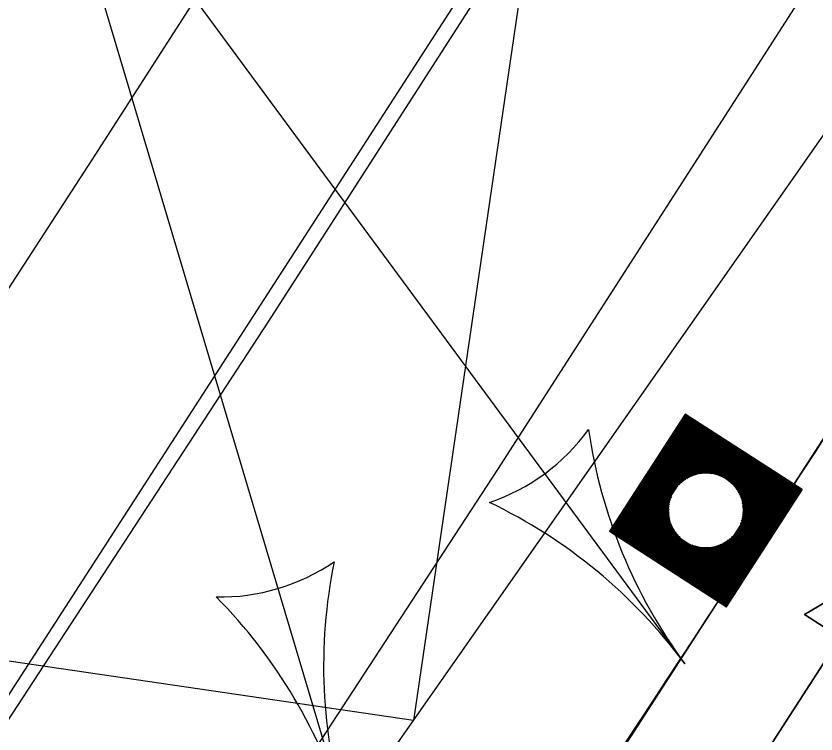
# Model space of a CAD drawing. Extents: x 14104283 to 14129344, y 8637090 to 8673339.
# Drawn here: x 14119256.36 to 14119291.48, y 8669073.95 to 8669105.49 of the extents above; entities that cross this region are included whole.
import ezdxf

# ---------------------------------------------------------------- set-up
doc = ezdxf.new("R2010")
doc.units = 0
for name, color, linetype in [('dsnCellElements', 7, 'Continuous'), ('dsnNonPlotable', 7, 'Continuous'), ('dsnPaintExistingEdgeLineRightWhite', 7, 'Continuous'), ('dsnPaintRemoveBrokenLineWhite', 7, 'Continuous'), ('dsnPaintRemoveDoubleCenterLineYellow', 7, 'Continuous'), ('dsnShadingPaved', 7, 'Continuous'), ('dsnStdLabel', 7, 'Continuous'), ('dsnStgShadingPrevPav', 7, 'Continuous'), ('dsnTapePlaceChannelizingLaneWhite', 7, 'Continuous'), ('dsnTapePlaceChannelizingLaneYellow', 7, 'Continuous'), ('Level 2', 7, 'Continuous'), ('Level 5', 7, 'Continuous')]:
    doc.layers.add(name, color=color, linetype=linetype)

msp = doc.modelspace()

# ---------------------------------------------------------------- linework, layer by layer
at = {"layer": 'dsnCellElements'}
msp.add_circle((14119286.648, 8669083.77), 1.65, dxfattribs=at)
at = {"layer": 'dsnNonPlotable'}
msp.add_lwpolyline([(14118774.155, 8669147.839), (14119001.659, 8670698.741), (14119501.312, 8670625.446), (14119273.807, 8669074.544)], close=True, dxfattribs=at)
at = {"layer": 'dsnPaintExistingEdgeLineRightWhite'}
msp.add_lwpolyline([(14119412.154, 8669317.073), (14119387.623, 8669279.002), (14119355.614, 8669229.262), (14119328.753, 8669187.712), (14119296.908, 8669137.951), (14119267.448, 8669092.088), (14119237.896, 8669046.842), (14119206.907, 8668999.349), (14119178.966, 8668956.718), (14119155.37, 8668919.986)], dxfattribs=at)
at = {"layer": 'dsnPaintRemoveBrokenLineWhite'}
msp.add_lwpolyline([(14119165.41, 8668913.412), (14119189.033, 8668950.186), (14119216.95, 8668992.781), (14119247.944, 8669040.282), (14119277.52, 8669085.564), (14119307.01, 8669131.474), (14119338.846, 8669181.22), (14119365.698, 8669222.758), (14119393.589, 8669266.098)], dxfattribs=at)
at = {"layer": 'dsnPaintRemoveDoubleCenterLineYellow'}
msp.add_line((14119175.565, 8668906.951), (14119292.215, 8669087.555), dxfattribs=at)
at = {"layer": 'dsnShadingPaved'}
for p, q in [((14119155.499, 8668919.903), (14119497.219, 8669449.294)), ((14119403.438, 8669259.759), (14119219.81, 8668997.415))]:
    msp.add_line(p, q, dxfattribs=at)
for radius in [1988, 2000]:
    msp.add_arc((14117622.377, 8670166.303), radius, 323.15224, 327.157369, dxfattribs=at)
at = {"layer": 'dsnStdLabel'}
for q in [(14119270.82, 8669070.39), (14119285.726, 8669077.025)]:
    msp.add_line((14119257.397, 8669115.488), q, dxfattribs=at)
for points in [[(14119287.56, 8669079.536), (14119290.882, 8669084.682), (14119285.736, 8669088.004), (14119282.414, 8669082.858), (14119287.56, 8669079.536)], [(14119287.558, 8669079.538), (14119290.878, 8669084.681), (14119285.737, 8669088), (14119282.418, 8669082.859), (14119287.562, 8669079.539)], [(14119287.555, 8669079.539), (14119290.873, 8669084.68), (14119285.738, 8669087.995), (14119282.423, 8669082.86), (14119287.564, 8669079.541)], [(14119287.602, 8669079.674), (14119290.828, 8669084.67), (14119285.748, 8669087.95), (14119282.469, 8669082.87), (14119287.582, 8669079.569)], [(14119287.592, 8669079.719), (14119290.782, 8669084.661), (14119285.758, 8669087.904), (14119282.514, 8669082.88), (14119287.6, 8669079.597)], [(14119287.583, 8669079.765), (14119290.736, 8669084.651), (14119285.767, 8669087.858), (14119282.56, 8669082.889), (14119287.618, 8669079.624)], [(14119287.573, 8669079.811), (14119290.691, 8669084.641), (14119285.777, 8669087.813), (14119282.605, 8669082.899), (14119287.602, 8669079.674)], [(14119287.563, 8669079.856), (14119290.645, 8669084.631), (14119285.787, 8669087.767), (14119282.651, 8669082.909), (14119287.592, 8669079.719)], [(14119287.553, 8669079.902), (14119290.6, 8669084.621), (14119285.797, 8669087.722), (14119282.697, 8669082.919), (14119287.583, 8669079.765)], [(14119287.543, 8669079.947), (14119290.554, 8669084.612), (14119285.807, 8669087.676), (14119282.742, 8669082.929), (14119287.573, 8669079.811)], [(14119287.533, 8669079.993), (14119290.508, 8669084.602), (14119285.817, 8669087.63), (14119282.788, 8669082.938), (14119287.563, 8669079.856)], [(14119287.524, 8669080.039), (14119290.463, 8669084.592), (14119285.826, 8669087.585), (14119282.834, 8669082.948), (14119287.553, 8669079.902)], [(14119287.514, 8669080.084), (14119290.417, 8669084.582), (14119285.836, 8669087.539), (14119282.879, 8669082.958), (14119287.543, 8669079.947)], [(14119287.504, 8669080.13), (14119290.371, 8669084.572), (14119285.846, 8669087.493), (14119282.925, 8669082.968), (14119287.533, 8669079.993)], [(14119287.494, 8669080.176), (14119290.326, 8669084.562), (14119285.856, 8669087.448), (14119282.97, 8669082.978), (14119287.524, 8669080.039)], [(14119287.484, 8669080.221), (14119290.28, 8669084.553), (14119285.866, 8669087.402), (14119283.016, 8669082.988), (14119287.514, 8669080.084)], [(14119287.474, 8669080.267), (14119290.235, 8669084.543), (14119285.875, 8669087.357), (14119283.062, 8669082.997), (14119287.504, 8669080.13)], [(14119287.465, 8669080.312), (14119290.189, 8669084.533), (14119285.885, 8669087.311), (14119283.107, 8669083.007), (14119287.494, 8669080.176)], [(14119287.455, 8669080.358), (14119290.143, 8669084.523), (14119285.895, 8669087.265), (14119283.153, 8669083.017), (14119287.484, 8669080.221)], [(14119287.445, 8669080.404), (14119290.098, 8669084.513), (14119285.905, 8669087.22), (14119283.199, 8669083.027), (14119287.474, 8669080.267)], [(14119287.435, 8669080.449), (14119290.052, 8669084.503), (14119285.915, 8669087.174), (14119283.244, 8669083.037), (14119287.465, 8669080.312)], [(14119287.425, 8669080.495), (14119290.006, 8669084.494), (14119285.925, 8669087.128), (14119283.29, 8669083.047), (14119287.455, 8669080.358)], [(14119287.415, 8669080.541), (14119289.961, 8669084.484), (14119285.934, 8669087.083), (14119283.335, 8669083.056), (14119287.445, 8669080.404)], [(14119287.406, 8669080.586), (14119289.915, 8669084.474), (14119285.944, 8669087.037), (14119283.381, 8669083.066), (14119287.435, 8669080.449)], [(14119287.396, 8669080.632), (14119289.87, 8669084.464), (14119285.954, 8669086.992), (14119283.427, 8669083.076), (14119287.425, 8669080.495)], [(14119287.386, 8669080.677), (14119289.824, 8669084.454), (14119285.964, 8669086.946), (14119283.472, 8669083.086), (14119287.415, 8669080.541)], [(14119287.376, 8669080.723), (14119289.778, 8669084.444), (14119285.974, 8669086.9), (14119283.518, 8669083.096), (14119287.406, 8669080.586)], [(14119287.366, 8669080.769), (14119289.733, 8669084.435), (14119285.984, 8669086.855), (14119283.563, 8669083.106), (14119287.396, 8669080.632)], [(14119287.357, 8669080.814), (14119289.687, 8669084.425), (14119285.993, 8669086.809), (14119283.609, 8669083.115), (14119287.386, 8669080.677)], [(14119287.347, 8669080.86), (14119289.642, 8669084.415), (14119286.003, 8669086.763), (14119283.655, 8669083.125), (14119287.376, 8669080.723)], [(14119287.337, 8669080.906), (14119289.596, 8669084.405), (14119286.013, 8669086.718), (14119283.7, 8669083.135), (14119287.366, 8669080.769)], [(14119287.327, 8669080.951), (14119289.55, 8669084.395), (14119286.023, 8669086.672), (14119283.746, 8669083.145), (14119287.357, 8669080.814)], [(14119287.317, 8669080.997), (14119289.505, 8669084.385), (14119286.033, 8669086.627), (14119283.792, 8669083.155), (14119287.347, 8669080.86)], [(14119287.307, 8669081.042), (14119289.459, 8669084.376), (14119286.043, 8669086.581), (14119283.837, 8669083.165), (14119287.337, 8669080.906)], [(14119287.298, 8669081.088), (14119289.413, 8669084.366), (14119286.052, 8669086.535), (14119283.883, 8669083.174), (14119287.327, 8669080.951)], [(14119287.288, 8669081.134), (14119289.368, 8669084.356), (14119286.062, 8669086.49), (14119283.928, 8669083.184), (14119287.317, 8669080.997)], [(14119287.278, 8669081.179), (14119289.322, 8669084.346), (14119286.072, 8669086.444), (14119283.974, 8669083.194), (14119287.307, 8669081.042)], [(14119287.268, 8669081.225), (14119289.277, 8669084.336), (14119286.082, 8669086.399), (14119284.02, 8669083.204), (14119287.298, 8669081.088)], [(14119287.258, 8669081.27), (14119289.231, 8669084.327), (14119286.092, 8669086.353), (14119284.065, 8669083.214), (14119287.288, 8669081.134)], [(14119287.248, 8669081.316), (14119289.185, 8669084.317), (14119286.102, 8669086.307), (14119284.111, 8669083.224), (14119287.278, 8669081.179)], [(14119287.239, 8669081.362), (14119289.14, 8669084.307), (14119286.111, 8669086.262), (14119284.157, 8669083.233), (14119287.268, 8669081.225)], [(14119287.229, 8669081.407), (14119289.094, 8669084.297), (14119286.121, 8669086.216), (14119284.202, 8669083.243), (14119287.258, 8669081.27)], [(14119287.219, 8669081.453), (14119289.048, 8669084.287), (14119286.131, 8669086.17), (14119284.248, 8669083.253), (14119287.248, 8669081.316)], [(14119287.209, 8669081.499), (14119289.003, 8669084.277), (14119286.141, 8669086.125), (14119284.293, 8669083.263), (14119287.239, 8669081.362)], [(14119287.199, 8669081.544), (14119288.957, 8669084.268), (14119286.151, 8669086.079), (14119284.339, 8669083.273), (14119287.229, 8669081.407)], [(14119287.189, 8669081.59), (14119288.912, 8669084.258), (14119286.161, 8669086.034), (14119284.385, 8669083.282), (14119287.219, 8669081.453)], [(14119287.259, 8669085.285), (14119286.17, 8669085.988), (14119285.467, 8669084.899)], [(14119287.125, 8669085.332), (14119286.18, 8669085.942), (14119285.57, 8669084.998)], [(14119287.02, 8669085.361), (14119286.19, 8669085.897), (14119285.654, 8669085.066)], [(14119286.931, 8669085.379), (14119286.2, 8669085.851), (14119285.728, 8669085.12)], [(14119286.852, 8669085.391), (14119286.21, 8669085.805), (14119285.795, 8669085.163)], [(14119286.78, 8669085.398), (14119286.219, 8669085.76), (14119285.858, 8669085.2)], [(14119286.712, 8669085.402), (14119286.229, 8669085.714), (14119285.917, 8669085.231)], [(14119286.65, 8669085.404), (14119286.239, 8669085.669), (14119285.974, 8669085.258)], [(14119286.59, 8669085.403), (14119286.249, 8669085.623), (14119286.029, 8669085.282)], [(14119286.534, 8669085.4), (14119286.259, 8669085.577), (14119286.081, 8669085.302)], [(14119286.48, 8669085.395), (14119286.269, 8669085.532), (14119286.132, 8669085.32)], [(14119286.429, 8669085.389), (14119286.278, 8669085.486), (14119286.181, 8669085.335)], [(14119286.38, 8669085.381), (14119286.288, 8669085.44), (14119286.229, 8669085.349)], [(14119286.332, 8669085.373), (14119286.298, 8669085.395), (14119286.276, 8669085.361)], [(14119288.163, 8669083.159), (14119288.866, 8669084.248), (14119287.777, 8669084.951)], [(14119288.21, 8669083.293), (14119288.82, 8669084.238), (14119287.876, 8669084.848)], [(14119288.239, 8669083.398), (14119288.775, 8669084.228), (14119287.944, 8669084.764)], [(14119288.257, 8669083.487), (14119288.729, 8669084.218), (14119287.998, 8669084.691)], [(14119288.269, 8669083.566), (14119288.683, 8669084.209), (14119288.041, 8669084.623)], [(14119288.276, 8669083.639), (14119288.638, 8669084.199), (14119288.078, 8669084.56)], [(14119285.133, 8669084.381), (14119284.43, 8669083.292), (14119285.519, 8669082.589)], [(14119285.086, 8669084.247), (14119284.476, 8669083.302), (14119285.421, 8669082.692)], [(14119288.28, 8669083.706), (14119288.592, 8669084.189), (14119288.109, 8669084.501)], [(14119288.282, 8669083.769), (14119288.547, 8669084.179), (14119288.136, 8669084.444)], [(14119288.281, 8669083.828), (14119288.501, 8669084.169), (14119288.16, 8669084.39)], [(14119288.278, 8669083.884), (14119288.455, 8669084.159), (14119288.18, 8669084.337)], [(14119288.273, 8669083.938), (14119288.41, 8669084.15), (14119288.198, 8669084.286)], [(14119288.267, 8669083.989), (14119288.364, 8669084.14), (14119288.213, 8669084.237)], [(14119285.058, 8669084.142), (14119284.522, 8669083.312), (14119285.352, 8669082.776)], [(14119285.039, 8669084.053), (14119284.567, 8669083.322), (14119285.299, 8669082.85)], [(14119285.027, 8669083.974), (14119284.613, 8669083.332), (14119285.255, 8669082.917)], [(14119285.02, 8669083.901), (14119284.658, 8669083.341), (14119285.218, 8669082.98)], [(14119288.259, 8669084.038), (14119288.318, 8669084.13), (14119288.227, 8669084.189)], [(14119288.251, 8669084.086), (14119288.273, 8669084.12), (14119288.239, 8669084.142)], [(14119285.016, 8669083.834), (14119284.704, 8669083.351), (14119285.187, 8669083.039)], [(14119285.015, 8669083.772), (14119284.75, 8669083.361), (14119285.16, 8669083.096)], [(14119285.016, 8669083.712), (14119284.795, 8669083.371), (14119285.137, 8669083.151)], [(14119285.019, 8669083.656), (14119284.841, 8669083.381), (14119285.116, 8669083.203)], [(14119285.023, 8669083.602), (14119284.887, 8669083.391), (14119285.098, 8669083.254)], [(14119285.029, 8669083.551), (14119284.932, 8669083.4), (14119285.083, 8669083.303)], [(14119285.037, 8669083.502), (14119284.978, 8669083.41), (14119285.069, 8669083.351)], [(14119285.045, 8669083.454), (14119285.023, 8669083.42), (14119285.058, 8669083.398)], [(14119287.16, 8669081.727), (14119287.642, 8669082.474)], [(14119287.17, 8669081.681), (14119287.726, 8669082.543)], [(14119287.18, 8669081.635), (14119287.829, 8669082.641)], [(14119286.037, 8669082.255), (14119287.209, 8669081.499)], [(14119286.171, 8669082.208), (14119287.199, 8669081.544)], [(14119286.276, 8669082.18), (14119287.189, 8669081.59)], [(14119286.365, 8669082.161), (14119287.18, 8669081.635)], [(14119286.444, 8669082.149), (14119287.17, 8669081.681)], [(14119286.517, 8669082.142), (14119287.16, 8669081.727)], [(14119286.584, 8669082.138), (14119287.15, 8669081.772)], [(14119286.647, 8669082.137), (14119287.14, 8669081.818)], [(14119286.706, 8669082.138), (14119287.13, 8669081.864)], [(14119286.762, 8669082.141), (14119287.121, 8669081.909)], [(14119286.816, 8669082.145), (14119287.111, 8669081.955)], [(14119286.867, 8669082.151), (14119287.101, 8669082)], [(14119286.916, 8669082.159), (14119287.091, 8669082.046)], [(14119286.964, 8669082.167), (14119287.081, 8669082.092)], [(14119287.081, 8669082.092), (14119287.164, 8669082.22)], [(14119287.091, 8669082.046), (14119287.215, 8669082.238)], [(14119287.101, 8669082), (14119287.268, 8669082.259)], [(14119287.111, 8669081.955), (14119287.322, 8669082.282)], [(14119287.121, 8669081.909), (14119287.379, 8669082.309)], [(14119287.13, 8669081.864), (14119287.438, 8669082.34)], [(14119287.14, 8669081.818), (14119287.501, 8669082.377)], [(14119287.15, 8669081.772), (14119287.569, 8669082.421)]]:
    msp.add_lwpolyline(points, dxfattribs=at)
for centre, radius, start, end in [((14119274.315, 8669092.518), 8.863, 288.638, 324.1065), ((14119304.205, 8669090.635), 22.95, 188.3011, 216.3724), ((14119267.247, 8669063.415), 22.95, 36.3722, 64.4435), ((14119265.331, 8669088.832), 8.863, 268.8403, 304.3088), ((14119292.816, 8669076.936), 22.95, 168.5033, 196.5746), ((14119248.824, 8669063.843), 22.95, 16.5745, 44.6457)]:
    msp.add_arc(centre, radius, start, end, dxfattribs=at)
at = {"layer": 'dsnStgShadingPrevPav'}
msp.add_lwpolyline([(14119144.139, 8668920.298), (14119170.944, 8668961.906), (14119198.951, 8669005.045), (14119229.551, 8669052.673), (14119259.704, 8669099.165), (14119288.843, 8669144.529), (14119320.431, 8669193.086), (14119347.134, 8669234.701), (14119379.164, 8669285.012), (14119403.272, 8669322.206)], dxfattribs=at)
at = {"layer": 'dsnTapePlaceChannelizingLaneWhite'}
msp.add_arc((14117622.377, 8670166.303), 2000, 323.15224, 327.157369, dxfattribs=at)
at = {"layer": 'dsnTapePlaceChannelizingLaneYellow'}
msp.add_line((14119403.438, 8669259.759), (14119219.81, 8668997.415), dxfattribs=at)
msp.add_arc((14117622.377, 8670166.303), 1988, 323.15224, 327.157369, dxfattribs=at)
at = {"layer": 'Level 2'}
msp.add_lwpolyline([(14119287.805, 8669070.832), (14119289.906, 8669069.476), (14119294.65, 8669076.828), (14119296.226, 8669075.811), (14119296.989, 8669082.757), (14119290.974, 8669079.2), (14119292.55, 8669078.183)], close=True, dxfattribs=at)
at = {"layer": 'Level 5'}
msp.add_lwpolyline([(14119292.55, 8669078.183), (14119290.974, 8669079.2), (14119296.989, 8669082.757), (14119296.226, 8669075.811), (14119294.65, 8669076.828), (14119289.906, 8669069.476), (14119287.805, 8669070.832), (14119292.55, 8669078.183)], dxfattribs=at)

doc.saveas('drawing.dxf')
